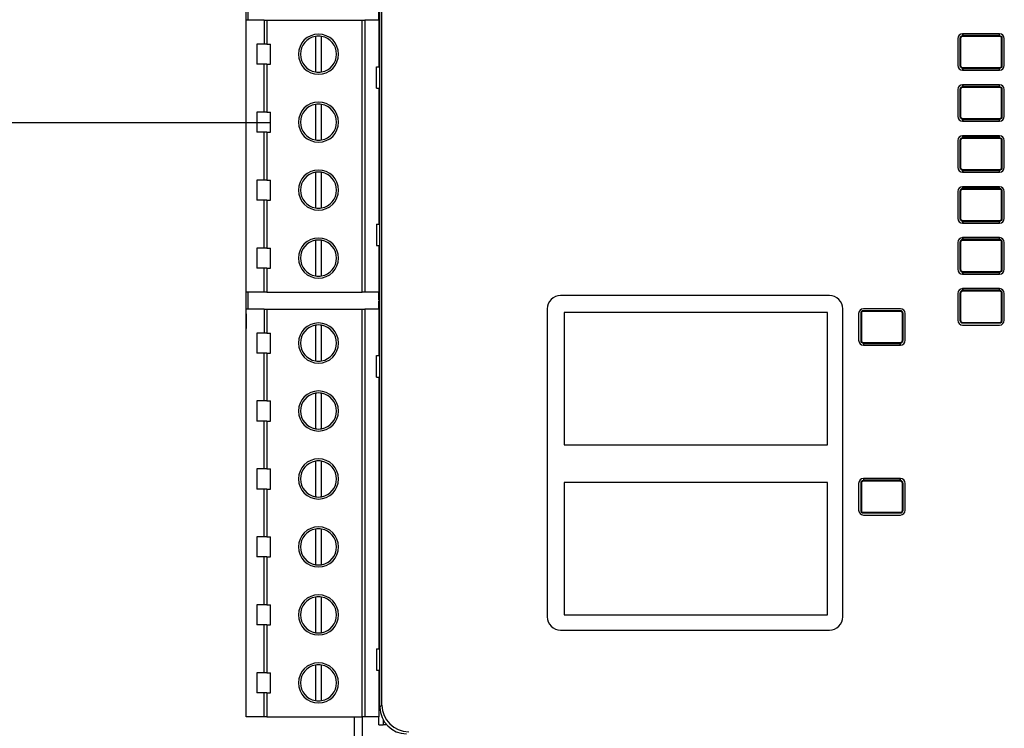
# Model space of a CAD drawing. Header units: millimetres. Extents: x -7023 to 53801, y 9849 to 33561.
# Tile 473 of 537: x 29309 to 29381, y 27009 to 27061. Entities that reach past the tile are written whole.
import ezdxf

# ---------------------------------------------------------------- set-up
doc = ezdxf.new("R2010")
doc.units = ezdxf.units.MM
doc.layers.add('IE_SKD', color=6, linetype='Continuous')

# ---------------------------------------------------------------- blocks, each defined once
blk = doc.blocks.new('Modul kontroli HID X100')
at = {"layer": 'IE_SKD', "linetype": 'Continuous', "lineweight": 25}
for p, q in [((-24132.867, -33306.108), (-24132.867, -33203.301)), ((-24132.714, -33305.955), (-24132.714, -33203.454)), ((-24142.867, -33276.704), (-24142.867, -33232.704)), ((-24142.745, -33253.498), (-24142.745, -33254.768)), ((-24132.96, -33254.768), (-24132.96, -33254.168)), ((-24142.86, -33275.088), (-24142.86, -33254.768)), ((-24141.515, -33254.768), (-24142.86, -33254.768)), ((-24141.515, -33254.768), (-24141.515, -33256.558)), ((-24141.515, -33254.768), (-24141.334, -33254.768)), ((-24141.334, -33254.768), (-24141.334, -33256.558)), ((-24141.334, -33254.768), (-24134.186, -33254.768)), ((-24134.186, -33275.088), (-24134.186, -33254.768)), ((-24134.186, -33254.768), (-24133.989, -33254.768)), ((-24133.989, -33254.768), (-24133.989, -33275.088)), ((-24132.96, -33254.768), (-24133.989, -33254.768)), ((-24132.96, -33254.768), (-24132.96, -33258.248)), ((-24137.69, -33255.978), (-24137.69, -33258.638)), ((-24137.231, -33258.638), (-24137.231, -33255.978)), ((-24132.96, -33256.433), (-24132.867, -33256.433)), ((-24089.657, -33256.138), (-24089.657, -33258.148)), ((-24089.457, -33256.138), (-24089.501, -33256.138)), ((-24089.501, -33256.138), (-24089.501, -33258.148)), ((-24089.457, -33256.138), (-24089.457, -33258.148)), ((-24089.301, -33255.782), (-24089.301, -33255.938)), ((-24086.541, -33255.782), (-24089.301, -33255.782)), ((-24089.266, -33255.903), (-24089.301, -33255.938)), ((-24089.301, -33255.938), (-24089.301, -33255.982)), ((-24086.541, -33255.982), (-24089.301, -33255.982)), ((-24089.266, -33255.903), (-24089.266, -33255.782)), ((-24086.576, -33255.903), (-24089.266, -33255.903)), ((-24086.576, -33255.782), (-24086.576, -33255.903)), ((-24086.576, -33255.903), (-24086.541, -33255.938)), ((-24086.541, -33255.938), (-24086.541, -33255.782)), ((-24086.541, -33255.982), (-24086.541, -33255.938)), ((-24086.341, -33256.138), (-24086.385, -33256.138)), ((-24086.385, -33258.148), (-24086.385, -33256.138)), ((-24086.341, -33258.148), (-24086.341, -33256.138)), ((-24086.185, -33258.148), (-24086.185, -33256.138)), ((-24142.06, -33256.558), (-24142.06, -33258.058)), ((-24141.515, -33256.558), (-24142.06, -33256.558)), ((-24141.334, -33256.558), (-24141.515, -33256.558)), ((-24141.334, -33256.558), (-24141.06, -33256.558)), ((-24141.06, -33258.058), (-24141.06, -33256.558)), ((-24141.515, -33258.058), (-24142.06, -33258.058)), ((-24141.515, -33261.638), (-24141.515, -33258.058)), ((-24141.334, -33258.058), (-24141.515, -33258.058)), ((-24141.334, -33258.058), (-24141.334, -33261.638)), ((-24141.334, -33258.058), (-24141.06, -33258.058)), ((-24133.136, -33259.848), (-24133.136, -33258.248)), ((-24133.136, -33258.248), (-24132.867, -33258.248)), ((-24132.96, -33258.183), (-24132.867, -33258.183)), ((-24089.501, -33258.148), (-24089.457, -33258.148)), ((-24089.301, -33258.304), (-24086.541, -33258.304)), ((-24089.301, -33258.304), (-24089.301, -33258.348)), ((-24089.266, -33258.382), (-24089.301, -33258.348)), ((-24089.301, -33258.348), (-24089.301, -33258.504)), ((-24089.301, -33258.504), (-24086.541, -33258.504)), ((-24089.266, -33258.382), (-24086.576, -33258.382)), ((-24089.266, -33258.504), (-24089.266, -33258.382)), ((-24086.576, -33258.382), (-24086.541, -33258.348)), ((-24086.576, -33258.382), (-24086.576, -33258.504)), ((-24086.541, -33258.348), (-24086.541, -33258.304)), ((-24086.541, -33258.504), (-24086.541, -33258.348)), ((-24086.385, -33258.148), (-24086.341, -33258.148)), ((-24133.136, -33259.848), (-24132.867, -33259.848)), ((-24132.96, -33259.848), (-24132.96, -33270.008)), ((-24089.657, -33259.948), (-24089.657, -33261.958)), ((-24089.501, -33259.948), (-24089.501, -33261.958)), ((-24089.457, -33259.948), (-24089.501, -33259.948)), ((-24089.457, -33259.948), (-24089.457, -33261.958)), ((-24089.301, -33259.592), (-24089.301, -33259.748)), ((-24086.541, -33259.592), (-24089.301, -33259.592)), ((-24089.266, -33259.713), (-24089.301, -33259.748)), ((-24089.301, -33259.748), (-24089.301, -33259.792)), ((-24086.541, -33259.792), (-24089.301, -33259.792)), ((-24089.266, -33259.713), (-24089.266, -33259.592)), ((-24086.576, -33259.713), (-24089.266, -33259.713)), ((-24086.576, -33259.592), (-24086.576, -33259.713)), ((-24086.576, -33259.713), (-24086.541, -33259.748)), ((-24086.541, -33259.748), (-24086.541, -33259.592)), ((-24086.541, -33259.792), (-24086.541, -33259.748)), ((-24086.341, -33259.948), (-24086.385, -33259.948)), ((-24086.385, -33261.958), (-24086.385, -33259.948)), ((-24086.341, -33261.958), (-24086.341, -33259.948)), ((-24086.185, -33261.958), (-24086.185, -33259.948)), ((-24142.06, -33261.638), (-24142.06, -33263.138)), ((-24141.515, -33261.638), (-24142.06, -33261.638)), ((-24141.334, -33261.638), (-24141.515, -33261.638)), ((-24141.334, -33261.638), (-24141.06, -33261.638)), ((-24141.06, -33263.138), (-24141.06, -33261.638)), ((-24137.69, -33261.058), (-24137.69, -33263.718)), ((-24137.231, -33263.718), (-24137.231, -33261.058)), ((-24132.96, -33261.513), (-24132.867, -33261.513)), ((-24089.501, -33261.958), (-24089.457, -33261.958)), ((-24089.301, -33262.114), (-24086.541, -33262.114)), ((-24089.301, -33262.114), (-24089.301, -33262.158)), ((-24089.266, -33262.192), (-24089.301, -33262.158)), ((-24089.301, -33262.158), (-24089.301, -33262.314)), ((-24089.301, -33262.314), (-24086.541, -33262.314)), ((-24089.266, -33262.192), (-24086.576, -33262.192)), ((-24089.266, -33262.314), (-24089.266, -33262.192)), ((-24086.576, -33262.192), (-24086.541, -33262.158)), ((-24086.576, -33262.192), (-24086.576, -33262.314)), ((-24086.541, -33262.158), (-24086.541, -33262.114)), ((-24086.541, -33262.314), (-24086.541, -33262.158)), ((-24086.385, -33261.958), (-24086.341, -33261.958)), ((-24141.515, -33263.138), (-24142.06, -33263.138)), ((-24141.515, -33266.718), (-24141.515, -33263.138)), ((-24141.334, -33263.138), (-24141.515, -33263.138)), ((-24141.334, -33263.138), (-24141.334, -33266.718)), ((-24141.334, -33263.138), (-24141.06, -33263.138)), ((-24132.96, -33263.263), (-24132.867, -33263.263)), ((-24089.657, -33263.758), (-24089.657, -33265.768)), ((-24089.501, -33263.758), (-24089.501, -33265.768)), ((-24089.457, -33263.758), (-24089.501, -33263.758)), ((-24089.457, -33263.758), (-24089.457, -33265.768)), ((-24089.301, -33263.402), (-24089.301, -33263.558)), ((-24086.541, -33263.402), (-24089.301, -33263.402)), ((-24089.266, -33263.523), (-24089.301, -33263.558)), ((-24089.301, -33263.558), (-24089.301, -33263.602)), ((-24086.541, -33263.602), (-24089.301, -33263.602)), ((-24089.266, -33263.523), (-24089.266, -33263.402)), ((-24086.576, -33263.523), (-24089.266, -33263.523)), ((-24086.576, -33263.402), (-24086.576, -33263.523)), ((-24086.576, -33263.523), (-24086.541, -33263.558)), ((-24086.541, -33263.558), (-24086.541, -33263.402)), ((-24086.541, -33263.602), (-24086.541, -33263.558)), ((-24086.341, -33263.758), (-24086.385, -33263.758)), ((-24086.385, -33265.768), (-24086.385, -33263.758)), ((-24086.341, -33265.768), (-24086.341, -33263.758)), ((-24086.185, -33265.768), (-24086.185, -33263.758)), ((-24089.501, -33265.768), (-24089.457, -33265.768)), ((-24089.301, -33265.924), (-24086.541, -33265.924)), ((-24089.301, -33265.924), (-24089.301, -33265.968)), ((-24089.266, -33266.002), (-24089.301, -33265.968)), ((-24089.301, -33265.968), (-24089.301, -33266.124)), ((-24089.266, -33266.002), (-24086.576, -33266.002)), ((-24089.266, -33266.124), (-24089.266, -33266.002)), ((-24086.576, -33266.002), (-24086.541, -33265.968)), ((-24086.576, -33266.002), (-24086.576, -33266.124)), ((-24086.541, -33265.968), (-24086.541, -33265.924)), ((-24086.541, -33266.124), (-24086.541, -33265.968)), ((-24086.385, -33265.768), (-24086.341, -33265.768)), ((-24142.06, -33266.718), (-24142.06, -33268.218)), ((-24141.515, -33266.718), (-24142.06, -33266.718)), ((-24141.334, -33266.718), (-24141.515, -33266.718)), ((-24141.334, -33266.718), (-24141.06, -33266.718)), ((-24141.06, -33268.218), (-24141.06, -33266.718)), ((-24137.69, -33266.138), (-24137.69, -33268.798)), ((-24137.231, -33268.798), (-24137.231, -33266.138)), ((-24132.96, -33266.593), (-24132.867, -33266.593)), ((-24089.301, -33266.124), (-24086.541, -33266.124)), ((-24089.301, -33267.212), (-24089.301, -33267.368)), ((-24086.541, -33267.212), (-24089.301, -33267.212)), ((-24089.266, -33267.333), (-24089.301, -33267.368)), ((-24089.301, -33267.368), (-24089.301, -33267.412)), ((-24086.541, -33267.412), (-24089.301, -33267.412)), ((-24089.266, -33267.333), (-24089.266, -33267.212)), ((-24086.576, -33267.333), (-24089.266, -33267.333)), ((-24086.576, -33267.212), (-24086.576, -33267.333)), ((-24086.576, -33267.333), (-24086.541, -33267.368)), ((-24086.541, -33267.368), (-24086.541, -33267.212)), ((-24086.541, -33267.412), (-24086.541, -33267.368)), ((-24141.515, -33268.218), (-24142.06, -33268.218)), ((-24141.515, -33271.798), (-24141.515, -33268.218)), ((-24141.334, -33268.218), (-24141.515, -33268.218)), ((-24141.334, -33268.218), (-24141.334, -33271.798)), ((-24141.334, -33268.218), (-24141.06, -33268.218)), ((-24089.657, -33267.568), (-24089.657, -33269.578)), ((-24089.501, -33267.568), (-24089.501, -33269.578)), ((-24089.457, -33267.568), (-24089.501, -33267.568)), ((-24089.457, -33267.568), (-24089.457, -33269.578)), ((-24086.385, -33269.578), (-24086.385, -33267.568)), ((-24086.341, -33267.568), (-24086.385, -33267.568)), ((-24086.341, -33269.578), (-24086.341, -33267.568)), ((-24086.185, -33269.578), (-24086.185, -33267.568)), ((-24132.96, -33268.343), (-24132.867, -33268.343)), ((-24089.501, -33269.578), (-24089.457, -33269.578)), ((-24089.301, -33269.734), (-24086.541, -33269.734)), ((-24089.301, -33269.734), (-24089.301, -33269.778)), ((-24086.541, -33269.778), (-24086.541, -33269.734)), ((-24086.385, -33269.578), (-24086.341, -33269.578)), ((-24133.136, -33270.008), (-24133.136, -33271.608)), ((-24133.136, -33270.008), (-24132.867, -33270.008)), ((-24089.266, -33269.812), (-24089.301, -33269.778)), ((-24089.301, -33269.778), (-24089.301, -33269.934)), ((-24089.301, -33269.934), (-24086.541, -33269.934)), ((-24089.266, -33269.812), (-24086.576, -33269.812)), ((-24089.266, -33269.934), (-24089.266, -33269.812)), ((-24086.576, -33269.812), (-24086.541, -33269.778)), ((-24086.576, -33269.812), (-24086.576, -33269.934)), ((-24086.541, -33269.934), (-24086.541, -33269.778)), ((-24137.69, -33271.218), (-24137.69, -33273.878)), ((-24137.231, -33273.878), (-24137.231, -33271.218)), ((-24089.301, -33271.022), (-24089.301, -33271.178)), ((-24086.541, -33271.022), (-24089.301, -33271.022)), ((-24089.266, -33271.143), (-24089.301, -33271.178)), ((-24089.301, -33271.178), (-24089.301, -33271.222)), ((-24086.541, -33271.222), (-24089.301, -33271.222)), ((-24089.266, -33271.143), (-24089.266, -33271.022)), ((-24086.576, -33271.143), (-24089.266, -33271.143)), ((-24086.576, -33271.022), (-24086.576, -33271.143)), ((-24086.576, -33271.143), (-24086.541, -33271.178)), ((-24086.541, -33271.178), (-24086.541, -33271.022)), ((-24086.541, -33271.222), (-24086.541, -33271.178)), ((-24142.06, -33271.798), (-24142.06, -33273.298)), ((-24141.515, -33271.798), (-24142.06, -33271.798)), ((-24141.334, -33271.798), (-24141.515, -33271.798)), ((-24141.334, -33271.798), (-24141.06, -33271.798)), ((-24141.06, -33273.298), (-24141.06, -33271.798)), ((-24133.136, -33271.608), (-24132.867, -33271.608)), ((-24132.96, -33271.608), (-24132.96, -33275.088)), ((-24132.96, -33271.673), (-24132.867, -33271.673)), ((-24089.657, -33271.378), (-24089.657, -33273.388)), ((-24089.501, -33271.378), (-24089.501, -33273.388)), ((-24089.457, -33271.378), (-24089.501, -33271.378)), ((-24089.457, -33271.378), (-24089.457, -33273.388)), ((-24086.341, -33271.378), (-24086.385, -33271.378)), ((-24086.385, -33273.388), (-24086.385, -33271.378)), ((-24086.341, -33273.388), (-24086.341, -33271.378)), ((-24086.185, -33273.388), (-24086.185, -33271.378)), ((-24141.515, -33273.298), (-24142.06, -33273.298)), ((-24141.334, -33273.298), (-24141.515, -33273.298)), ((-24141.515, -33275.088), (-24141.515, -33273.298)), ((-24141.334, -33273.298), (-24141.334, -33275.088)), ((-24141.334, -33273.298), (-24141.06, -33273.298)), ((-24132.96, -33273.423), (-24132.867, -33273.423)), ((-24089.501, -33273.388), (-24089.457, -33273.388)), ((-24086.385, -33273.388), (-24086.341, -33273.388)), ((-24089.301, -33273.544), (-24086.541, -33273.544)), ((-24089.301, -33273.544), (-24089.301, -33273.588)), ((-24089.266, -33273.622), (-24089.301, -33273.588)), ((-24089.301, -33273.588), (-24089.301, -33273.744)), ((-24089.301, -33273.744), (-24086.541, -33273.744)), ((-24089.266, -33273.622), (-24086.576, -33273.622)), ((-24089.266, -33273.744), (-24089.266, -33273.622)), ((-24086.576, -33273.622), (-24086.541, -33273.588)), ((-24086.576, -33273.622), (-24086.576, -33273.744)), ((-24086.541, -33273.588), (-24086.541, -33273.544)), ((-24086.541, -33273.744), (-24086.541, -33273.588)), ((-24089.301, -33274.832), (-24089.301, -33274.988)), ((-24086.541, -33274.832), (-24089.301, -33274.832)), ((-24089.266, -33274.953), (-24089.266, -33274.832)), ((-24086.576, -33274.832), (-24086.576, -33274.953)), ((-24086.541, -33274.988), (-24086.541, -33274.832)), ((-24141.515, -33275.088), (-24142.86, -33275.088)), ((-24142.745, -33275.088), (-24142.745, -33276.358)), ((-24141.334, -33275.088), (-24141.515, -33275.088)), ((-24141.334, -33275.088), (-24134.186, -33275.088)), ((-24133.989, -33275.088), (-24134.186, -33275.088)), ((-24132.96, -33275.088), (-24133.989, -33275.088)), ((-24132.96, -33275.688), (-24132.96, -33275.088)), ((-24099.258, -33275.351), (-24119.358, -33275.351)), ((-24089.657, -33275.188), (-24089.657, -33277.198)), ((-24089.457, -33275.188), (-24089.501, -33275.188)), ((-24089.501, -33275.188), (-24089.501, -33277.198)), ((-24089.457, -33275.188), (-24089.457, -33277.198)), ((-24089.266, -33274.953), (-24089.301, -33274.988)), ((-24089.301, -33274.988), (-24089.301, -33275.032)), ((-24086.541, -33275.032), (-24089.301, -33275.032)), ((-24086.576, -33274.953), (-24089.266, -33274.953)), ((-24086.576, -33274.953), (-24086.541, -33274.988)), ((-24086.541, -33275.032), (-24086.541, -33274.988)), ((-24086.385, -33277.198), (-24086.385, -33275.188)), ((-24086.341, -33275.188), (-24086.385, -33275.188)), ((-24086.341, -33277.198), (-24086.341, -33275.188)), ((-24086.185, -33277.198), (-24086.185, -33275.188)), ((-24142.86, -33306.838), (-24142.86, -33276.358)), ((-24141.515, -33276.358), (-24142.86, -33276.358)), ((-24141.515, -33276.358), (-24141.515, -33278.148)), ((-24141.515, -33276.358), (-24141.334, -33276.358)), ((-24141.334, -33276.358), (-24141.334, -33278.148)), ((-24141.334, -33276.358), (-24134.186, -33276.358)), ((-24134.186, -33306.838), (-24134.186, -33276.358)), ((-24134.186, -33276.358), (-24133.989, -33276.358)), ((-24133.989, -33276.358), (-24133.989, -33306.838)), ((-24132.96, -33276.358), (-24133.989, -33276.358)), ((-24132.96, -33275.688), (-24132.867, -33275.688)), ((-24132.96, -33276.358), (-24132.96, -33275.758)), ((-24132.96, -33275.758), (-24132.867, -33275.758)), ((-24132.96, -33276.358), (-24132.96, -33279.838)), ((-24120.358, -33276.351), (-24120.358, -33299.351)), ((-24098.258, -33299.351), (-24098.258, -33276.351)), ((-24093.958, -33276.33), (-24096.718, -33276.33)), ((-24142.867, -33276.704), (-24142.867, -33277.704)), ((-24119.094, -33276.615), (-24119.094, -33286.515)), ((-24099.394, -33276.615), (-24119.094, -33276.615)), ((-24099.394, -33286.515), (-24099.394, -33276.615)), ((-24097.074, -33276.687), (-24097.074, -33278.696)), ((-24096.874, -33276.687), (-24096.918, -33276.687)), ((-24096.918, -33276.687), (-24096.918, -33278.696)), ((-24096.874, -33276.687), (-24096.874, -33278.696)), ((-24096.718, -33276.487), (-24096.718, -33276.53)), ((-24093.958, -33276.487), (-24096.718, -33276.487)), ((-24093.958, -33276.53), (-24096.718, -33276.53)), ((-24093.958, -33276.53), (-24093.958, -33276.487)), ((-24093.758, -33276.687), (-24093.802, -33276.687)), ((-24093.802, -33278.696), (-24093.802, -33276.687)), ((-24093.758, -33278.696), (-24093.758, -33276.687)), ((-24093.602, -33278.696), (-24093.602, -33276.687)), ((-24142.867, -33277.704), (-24142.86, -33277.704)), ((-24137.69, -33277.568), (-24137.69, -33280.228)), ((-24137.231, -33280.228), (-24137.231, -33277.568)), ((-24089.501, -33277.198), (-24089.457, -33277.198)), ((-24089.301, -33277.354), (-24086.541, -33277.354)), ((-24089.301, -33277.354), (-24089.301, -33277.398)), ((-24089.301, -33277.398), (-24086.541, -33277.398)), ((-24089.301, -33277.554), (-24086.541, -33277.554)), ((-24086.541, -33277.398), (-24086.541, -33277.354)), ((-24086.385, -33277.198), (-24086.341, -33277.198)), ((-24142.06, -33278.148), (-24142.06, -33279.648)), ((-24141.515, -33278.148), (-24142.06, -33278.148)), ((-24141.334, -33278.148), (-24141.515, -33278.148)), ((-24141.334, -33278.148), (-24141.06, -33278.148)), ((-24141.06, -33279.648), (-24141.06, -33278.148)), ((-24132.96, -33278.023), (-24132.867, -33278.023)), ((-24096.918, -33278.696), (-24096.874, -33278.696)), ((-24096.718, -33278.852), (-24093.958, -33278.852)), ((-24096.718, -33278.852), (-24096.718, -33278.896)), ((-24096.683, -33278.931), (-24096.718, -33278.896)), ((-24096.718, -33278.896), (-24096.718, -33279.053)), ((-24096.718, -33279.053), (-24093.958, -33279.053)), ((-24096.683, -33278.931), (-24093.993, -33278.931)), ((-24096.683, -33279.053), (-24096.683, -33278.931)), ((-24093.993, -33278.931), (-24093.958, -33278.896)), ((-24093.993, -33278.931), (-24093.993, -33279.053)), ((-24093.958, -33278.896), (-24093.958, -33278.852)), ((-24093.958, -33279.053), (-24093.958, -33278.896)), ((-24093.802, -33278.696), (-24093.758, -33278.696)), ((-24141.515, -33279.648), (-24142.06, -33279.648)), ((-24141.515, -33283.228), (-24141.515, -33279.648)), ((-24141.334, -33279.648), (-24141.515, -33279.648)), ((-24141.334, -33279.648), (-24141.334, -33283.228)), ((-24141.334, -33279.648), (-24141.06, -33279.648)), ((-24133.136, -33281.438), (-24133.136, -33279.838)), ((-24133.136, -33279.838), (-24132.867, -33279.838)), ((-24132.96, -33279.773), (-24132.867, -33279.773)), ((-24133.136, -33281.438), (-24132.867, -33281.438)), ((-24132.96, -33281.438), (-24132.96, -33301.758)), ((-24137.69, -33282.648), (-24137.69, -33285.308)), ((-24137.231, -33285.308), (-24137.231, -33282.648)), ((-24142.06, -33283.228), (-24142.06, -33284.728)), ((-24141.515, -33283.228), (-24142.06, -33283.228)), ((-24141.334, -33283.228), (-24141.515, -33283.228)), ((-24141.334, -33283.228), (-24141.06, -33283.228)), ((-24141.06, -33284.728), (-24141.06, -33283.228)), ((-24132.96, -33283.103), (-24132.867, -33283.103)), ((-24141.515, -33284.728), (-24142.06, -33284.728)), ((-24141.515, -33288.308), (-24141.515, -33284.728)), ((-24141.334, -33284.728), (-24141.515, -33284.728)), ((-24141.334, -33284.728), (-24141.334, -33288.308)), ((-24141.334, -33284.728), (-24141.06, -33284.728)), ((-24132.96, -33284.853), (-24132.867, -33284.853)), ((-24119.094, -33286.515), (-24099.394, -33286.515)), ((-24137.69, -33287.728), (-24137.69, -33290.388)), ((-24137.231, -33290.388), (-24137.231, -33287.728)), ((-24142.06, -33288.308), (-24142.06, -33289.808)), ((-24141.515, -33288.308), (-24142.06, -33288.308)), ((-24141.334, -33288.308), (-24141.515, -33288.308)), ((-24141.334, -33288.308), (-24141.06, -33288.308)), ((-24141.06, -33289.808), (-24141.06, -33288.308)), ((-24132.96, -33288.183), (-24132.867, -33288.183)), ((-24119.094, -33289.315), (-24119.094, -33299.215)), ((-24099.394, -33289.315), (-24119.094, -33289.315)), ((-24099.394, -33299.215), (-24099.394, -33289.315)), ((-24097.074, -33289.387), (-24097.074, -33291.396)), ((-24096.918, -33289.387), (-24096.918, -33291.396)), ((-24096.874, -33289.387), (-24096.918, -33289.387)), ((-24096.874, -33289.387), (-24096.874, -33291.396)), ((-24096.718, -33289.03), (-24096.718, -33289.187)), ((-24093.958, -33289.03), (-24096.718, -33289.03)), ((-24096.683, -33289.152), (-24096.718, -33289.187)), ((-24096.718, -33289.187), (-24096.718, -33289.23)), ((-24093.958, -33289.23), (-24096.718, -33289.23)), ((-24096.683, -33289.152), (-24096.683, -33289.03)), ((-24093.993, -33289.152), (-24096.683, -33289.152)), ((-24093.993, -33289.03), (-24093.993, -33289.152)), ((-24093.993, -33289.152), (-24093.958, -33289.187)), ((-24093.958, -33289.187), (-24093.958, -33289.03)), ((-24093.958, -33289.23), (-24093.958, -33289.187)), ((-24093.758, -33289.387), (-24093.802, -33289.387)), ((-24093.802, -33291.396), (-24093.802, -33289.387)), ((-24093.758, -33291.396), (-24093.758, -33289.387)), ((-24093.602, -33291.396), (-24093.602, -33289.387)), ((-24141.515, -33289.808), (-24142.06, -33289.808)), ((-24141.515, -33293.388), (-24141.515, -33289.808)), ((-24141.334, -33289.808), (-24141.515, -33289.808)), ((-24141.334, -33289.808), (-24141.334, -33293.388)), ((-24141.334, -33289.808), (-24141.06, -33289.808)), ((-24132.96, -33289.933), (-24132.867, -33289.933)), ((-24096.918, -33291.396), (-24096.874, -33291.396)), ((-24096.718, -33291.552), (-24093.958, -33291.552)), ((-24096.718, -33291.552), (-24096.718, -33291.596)), ((-24096.718, -33291.596), (-24093.958, -33291.596)), ((-24096.718, -33291.753), (-24093.958, -33291.753)), ((-24093.958, -33291.596), (-24093.958, -33291.552)), ((-24093.802, -33291.396), (-24093.758, -33291.396)), ((-24137.69, -33292.808), (-24137.69, -33295.468)), ((-24137.231, -33295.468), (-24137.231, -33292.808)), ((-24132.96, -33293.263), (-24132.867, -33293.263)), ((-24142.06, -33293.388), (-24142.06, -33294.888)), ((-24141.515, -33293.388), (-24142.06, -33293.388)), ((-24141.334, -33293.388), (-24141.515, -33293.388)), ((-24141.334, -33293.388), (-24141.06, -33293.388)), ((-24141.06, -33294.888), (-24141.06, -33293.388)), ((-24141.515, -33294.888), (-24142.06, -33294.888)), ((-24141.515, -33298.468), (-24141.515, -33294.888)), ((-24141.334, -33294.888), (-24141.515, -33294.888)), ((-24141.334, -33294.888), (-24141.334, -33298.468)), ((-24141.334, -33294.888), (-24141.06, -33294.888)), ((-24132.96, -33295.013), (-24132.867, -33295.013)), ((-24137.69, -33297.888), (-24137.69, -33300.548)), ((-24137.231, -33300.548), (-24137.231, -33297.888)), ((-24132.96, -33298.343), (-24132.867, -33298.343)), ((-24142.06, -33298.468), (-24142.06, -33299.968)), ((-24141.515, -33298.468), (-24142.06, -33298.468)), ((-24141.334, -33298.468), (-24141.515, -33298.468)), ((-24141.334, -33298.468), (-24141.06, -33298.468)), ((-24141.06, -33299.968), (-24141.06, -33298.468)), ((-24119.094, -33299.215), (-24099.394, -33299.215)), ((-24141.515, -33299.968), (-24142.06, -33299.968)), ((-24141.515, -33303.548), (-24141.515, -33299.968)), ((-24141.334, -33299.968), (-24141.515, -33299.968)), ((-24141.334, -33299.968), (-24141.334, -33303.548)), ((-24141.334, -33299.968), (-24141.06, -33299.968)), ((-24132.96, -33300.093), (-24132.867, -33300.093)), ((-24119.358, -33300.351), (-24099.258, -33300.351)), ((-24133.136, -33301.758), (-24133.136, -33303.358)), ((-24133.136, -33301.758), (-24132.867, -33301.758)), ((-24142.06, -33303.548), (-24142.06, -33305.048)), ((-24141.515, -33303.548), (-24142.06, -33303.548)), ((-24141.334, -33303.548), (-24141.515, -33303.548)), ((-24141.334, -33303.548), (-24141.06, -33303.548)), ((-24141.06, -33305.048), (-24141.06, -33303.548)), ((-24137.69, -33302.968), (-24137.69, -33305.628)), ((-24137.231, -33305.628), (-24137.231, -33302.968)), ((-24133.136, -33303.358), (-24132.867, -33303.358)), ((-24132.96, -33303.358), (-24132.96, -33306.838)), ((-24132.96, -33303.423), (-24132.867, -33303.423)), ((-24141.515, -33305.048), (-24142.06, -33305.048)), ((-24141.515, -33306.838), (-24141.515, -33305.048)), ((-24141.334, -33305.048), (-24141.515, -33305.048)), ((-24141.334, -33305.048), (-24141.334, -33306.838)), ((-24141.334, -33305.048), (-24141.06, -33305.048)), ((-24132.96, -33305.173), (-24132.867, -33305.173)), ((-24132.867, -33306.108), (-24132.714, -33305.955)), ((-24141.515, -33306.838), (-24142.86, -33306.838)), ((-24141.334, -33306.838), (-24141.515, -33306.838)), ((-24141.334, -33306.838), (-24134.186, -33306.838)), ((-24134.779, -33312.704), (-24134.779, -33306.838)), ((-24133.989, -33306.838), (-24134.186, -33306.838)), ((-24134.167, -33312.704), (-24134.167, -33306.838)), ((-24132.96, -33306.838), (-24133.989, -33306.838)), ((-24132.96, -33307.438), (-24132.96, -33306.838)), ((-24132.615, -33307.08), (-24132.615, -33307.438)), ((-24132.96, -33307.438), (-24132.615, -33307.438)), ((-24132.36, -33307.438), (-24132.615, -33307.438))]:
    blk.add_line(p, q, dxfattribs=at)
for centre, radius, start, end in [((-24137.46, -33257.308), 1.5, 90, 270), ((-24137.46, -33257.308), 1.35, 99.79454, 260.20546), ((-24137.46, -33257.308), 1.35, 90, 99.79454), ((-24137.46, -33257.308), 1.5, 270, 90), ((-24137.46, -33257.308), 1.35, 80.20546, 90), ((-24137.46, -33257.308), 1.35, 279.79454, 80.20546), ((-24089.301, -33256.138), 0.356, 90, 180), ((-24089.301, -33256.138), 0.2, 90, 180), ((-24089.301, -33256.138), 0.156, 90, 180), ((-24086.541, -33256.138), 0.356, 0, 90), ((-24086.541, -33256.138), 0.2, 0, 90), ((-24086.541, -33256.138), 0.156, 0, 90), ((-24137.46, -33257.308), 1.35, 260.20546, 270), ((-24137.46, -33257.308), 1.35, 270, 279.79454), ((-24089.301, -33258.148), 0.356, 180, 270), ((-24089.301, -33258.148), 0.2, 180, 270), ((-24089.301, -33258.148), 0.156, 180, 270), ((-24086.541, -33258.148), 0.156, 270, 0), ((-24086.541, -33258.148), 0.2, 270, 0), ((-24086.541, -33258.148), 0.356, 270, 0), ((-24089.301, -33259.948), 0.356, 90, 180), ((-24089.301, -33259.948), 0.2, 90, 180), ((-24089.301, -33259.948), 0.156, 90, 180), ((-24086.541, -33259.948), 0.356, 0, 90), ((-24086.541, -33259.948), 0.2, 0, 90), ((-24086.541, -33259.948), 0.156, 0, 90), ((-24137.46, -33262.388), 1.5, 90, 270), ((-24137.46, -33262.388), 1.5, 270, 90), ((-24137.46, -33262.388), 1.35, 99.79454, 260.20546), ((-24137.46, -33262.388), 1.35, 90, 99.79454), ((-24137.46, -33262.388), 1.35, 80.20546, 90), ((-24137.46, -33262.388), 1.35, 279.79454, 80.20546), ((-24089.301, -33261.958), 0.356, 180, 270), ((-24089.301, -33261.958), 0.2, 180, 270), ((-24089.301, -33261.958), 0.156, 180, 270), ((-24086.541, -33261.958), 0.156, 270, 0), ((-24086.541, -33261.958), 0.2, 270, 0), ((-24086.541, -33261.958), 0.356, 270, 0), ((-24137.46, -33262.388), 1.35, 260.20546, 270), ((-24137.46, -33262.388), 1.35, 270, 279.79454), ((-24089.301, -33263.758), 0.356, 90, 180), ((-24089.301, -33263.758), 0.2, 90, 180), ((-24089.301, -33263.758), 0.156, 90, 180), ((-24086.541, -33263.758), 0.356, 0, 90), ((-24086.541, -33263.758), 0.2, 0, 90), ((-24086.541, -33263.758), 0.156, 0, 90), ((-24137.46, -33267.468), 1.5, 90, 270), ((-24137.46, -33267.468), 1.5, 270, 90), ((-24089.301, -33265.768), 0.356, 180, 270), ((-24089.301, -33265.768), 0.2, 180, 270), ((-24089.301, -33265.768), 0.156, 180, 270), ((-24086.541, -33265.768), 0.156, 270, 0), ((-24086.541, -33265.768), 0.2, 270, 0), ((-24086.541, -33265.768), 0.356, 270, 0), ((-24137.46, -33267.468), 1.35, 99.79454, 260.20546), ((-24137.46, -33267.468), 1.35, 90, 99.79454), ((-24137.46, -33267.468), 1.35, 80.20546, 90), ((-24137.46, -33267.468), 1.35, 279.79454, 80.20546), ((-24089.301, -33267.568), 0.356, 90, 180), ((-24089.301, -33267.568), 0.2, 90, 180), ((-24089.301, -33267.568), 0.156, 90, 180), ((-24086.541, -33267.568), 0.356, 0, 90), ((-24086.541, -33267.568), 0.2, 0, 90), ((-24086.541, -33267.568), 0.156, 0, 90), ((-24137.46, -33267.468), 1.35, 260.20546, 270), ((-24137.46, -33267.468), 1.35, 270, 279.79454), ((-24089.301, -33269.578), 0.356, 180, 270), ((-24089.301, -33269.578), 0.2, 180, 270), ((-24089.301, -33269.578), 0.156, 180, 270), ((-24086.541, -33269.578), 0.156, 270, 0), ((-24086.541, -33269.578), 0.2, 270, 0), ((-24086.541, -33269.578), 0.356, 270, 0), ((-24137.46, -33272.548), 1.5, 90, 270), ((-24137.46, -33272.548), 1.35, 99.79454, 260.20546), ((-24137.46, -33272.548), 1.35, 90, 99.79454), ((-24137.46, -33272.548), 1.5, 270, 90), ((-24137.46, -33272.548), 1.35, 80.20546, 90), ((-24137.46, -33272.548), 1.35, 279.79454, 80.20546), ((-24089.301, -33271.378), 0.356, 90, 180), ((-24089.301, -33271.378), 0.2, 90, 180), ((-24089.301, -33271.378), 0.156, 90, 180), ((-24086.541, -33271.378), 0.356, 0, 90), ((-24086.541, -33271.378), 0.2, 0, 90), ((-24086.541, -33271.378), 0.156, 0, 90), ((-24089.301, -33273.388), 0.356, 180, 270), ((-24089.301, -33273.388), 0.2, 180, 270), ((-24089.301, -33273.388), 0.156, 180, 270), ((-24086.541, -33273.388), 0.156, 270, 0), ((-24086.541, -33273.388), 0.2, 270, 0), ((-24086.541, -33273.388), 0.356, 270, 0), ((-24137.46, -33272.548), 1.35, 260.20546, 270), ((-24137.46, -33272.548), 1.35, 270, 279.79454), ((-24089.301, -33275.188), 0.356, 90, 180), ((-24086.541, -33275.188), 0.356, 0, 90), ((-24119.358, -33276.351), 1, 90, 180), ((-24099.258, -33276.351), 1, 0, 90), ((-24089.301, -33275.188), 0.2, 90, 180), ((-24089.301, -33275.188), 0.156, 90, 180), ((-24086.541, -33275.188), 0.2, 0, 90), ((-24086.541, -33275.188), 0.156, 0, 90), ((-24096.718, -33276.687), 0.356, 90, 180), ((-24093.958, -33276.687), 0.356, 0, 90), ((-24096.718, -33276.687), 0.2, 90, 180), ((-24096.718, -33276.687), 0.156, 90, 180), ((-24093.958, -33276.687), 0.2, 0, 90), ((-24093.958, -33276.687), 0.156, 0, 90), ((-24137.46, -33278.898), 1.5, 90, 270), ((-24137.46, -33278.898), 1.35, 99.79454, 260.20546), ((-24137.46, -33278.898), 1.35, 90, 99.79454), ((-24137.46, -33278.898), 1.5, 270, 90), ((-24137.46, -33278.898), 1.35, 80.20546, 90), ((-24137.46, -33278.898), 1.35, 279.79454, 80.20546), ((-24089.301, -33277.198), 0.356, 180, 270), ((-24089.301, -33277.198), 0.2, 180, 270), ((-24089.301, -33277.198), 0.156, 180, 270), ((-24086.541, -33277.198), 0.156, 270, 0), ((-24086.541, -33277.198), 0.2, 270, 0), ((-24086.541, -33277.198), 0.356, 270, 0), ((-24096.718, -33278.696), 0.356, 180, 270), ((-24096.718, -33278.696), 0.2, 180, 270), ((-24096.718, -33278.696), 0.156, 180, 270), ((-24093.958, -33278.696), 0.156, 270, 0), ((-24093.958, -33278.696), 0.2, 270, 0), ((-24093.958, -33278.696), 0.356, 270, 0), ((-24137.46, -33278.898), 1.35, 260.20546, 270), ((-24137.46, -33278.898), 1.35, 270, 279.79454), ((-24137.46, -33283.978), 1.5, 90, 270), ((-24137.46, -33283.978), 1.35, 99.79454, 260.20546), ((-24137.46, -33283.978), 1.35, 90, 99.79454), ((-24137.46, -33283.978), 1.5, 270, 90), ((-24137.46, -33283.978), 1.35, 80.20546, 90), ((-24137.46, -33283.978), 1.35, 279.79454, 80.20546), ((-24137.46, -33283.978), 1.35, 260.20546, 270), ((-24137.46, -33283.978), 1.35, 270, 279.79454), ((-24137.46, -33289.058), 1.5, 90, 270), ((-24137.46, -33289.058), 1.35, 99.79454, 260.20546), ((-24137.46, -33289.058), 1.35, 90, 99.79454), ((-24137.46, -33289.058), 1.5, 270, 90), ((-24137.46, -33289.058), 1.35, 80.20546, 90), ((-24137.46, -33289.058), 1.35, 279.79454, 80.20546), ((-24096.718, -33289.387), 0.356, 90, 180), ((-24096.718, -33289.387), 0.2, 90, 180), ((-24096.718, -33289.387), 0.156, 90, 180), ((-24093.958, -33289.387), 0.356, 0, 90), ((-24093.958, -33289.387), 0.2, 0, 90), ((-24093.958, -33289.387), 0.156, 0, 90), ((-24137.46, -33289.058), 1.35, 260.20546, 270), ((-24137.46, -33289.058), 1.35, 270, 279.79454), ((-24096.718, -33291.396), 0.356, 180, 270), ((-24096.718, -33291.396), 0.2, 180, 270), ((-24096.718, -33291.396), 0.156, 180, 270), ((-24093.958, -33291.396), 0.156, 270, 0), ((-24093.958, -33291.396), 0.2, 270, 0), ((-24093.958, -33291.396), 0.356, 270, 0), ((-24137.46, -33294.138), 1.5, 90, 270), ((-24137.46, -33294.138), 1.35, 99.79454, 260.20546), ((-24137.46, -33294.138), 1.35, 90, 99.79454), ((-24137.46, -33294.138), 1.5, 270, 90), ((-24137.46, -33294.138), 1.35, 80.20546, 90), ((-24137.46, -33294.138), 1.35, 279.79454, 80.20546), ((-24137.46, -33294.138), 1.35, 260.20546, 270), ((-24137.46, -33294.138), 1.35, 270, 279.79454), ((-24137.46, -33299.218), 1.5, 90, 270), ((-24137.46, -33299.218), 1.5, 270, 90), ((-24137.46, -33299.218), 1.35, 99.79454, 260.20546), ((-24137.46, -33299.218), 1.35, 90, 99.79454), ((-24137.46, -33299.218), 1.35, 80.20546, 90), ((-24137.46, -33299.218), 1.35, 279.79454, 80.20546), ((-24119.358, -33299.351), 1, 180, 270), ((-24099.258, -33299.351), 1, 270, 0), ((-24137.46, -33299.218), 1.35, 260.20546, 270), ((-24137.46, -33299.218), 1.35, 270, 279.79454), ((-24137.46, -33304.298), 1.5, 90, 270), ((-24137.46, -33304.298), 1.5, 270, 90), ((-24137.46, -33304.298), 1.35, 99.79454, 260.20546), ((-24137.46, -33304.298), 1.35, 90, 99.79454), ((-24137.46, -33304.298), 1.35, 80.20546, 90), ((-24137.46, -33304.298), 1.35, 279.79454, 80.20546), ((-24137.46, -33304.298), 1.35, 260.20546, 270), ((-24137.46, -33304.298), 1.35, 270, 279.79454)]:
    blk.add_arc(centre, radius, start, end, dxfattribs=at)
for centre, major_axis, ratio, start_param, end_param in [((-24141.801, -33277.704), (1.066, 0), 0.998074, 3.141593, 3.252074), ((-24130.863, -33306.101), (1.419, 1.419), 0.99628, 2.358058, 3.925127), ((-24130.71, -33305.948), (1.419, 1.419), 0.99628, 2.358058, 3.925127)]:
    blk.add_ellipse(centre, major_axis=major_axis, ratio=ratio, start_param=start_param, end_param=end_param, dxfattribs=at)

msp = doc.modelspace()

# ---------------------------------------------------------------- linework, layer by layer
at = {"layer": 'IE_SKD', "color": 92}
msp.add_line((28826.297, 27053.797, 1545.467), (29327.138, 27053.797, 1545.467), dxfattribs=at)

# ---------------------------------------------------------------- block references
at = {"layer": 'IE_SKD', "ltscale": 200, "transparency": 33554687, "xscale": 0.9870040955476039, "yscale": 0.9870040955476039, "zscale": 0.9870040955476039}
msp.add_blockref('Modul kontroli HID X100', (53154.463, 59883.93, 346.725), dxfattribs=at)

doc.saveas('drawing.dxf')
